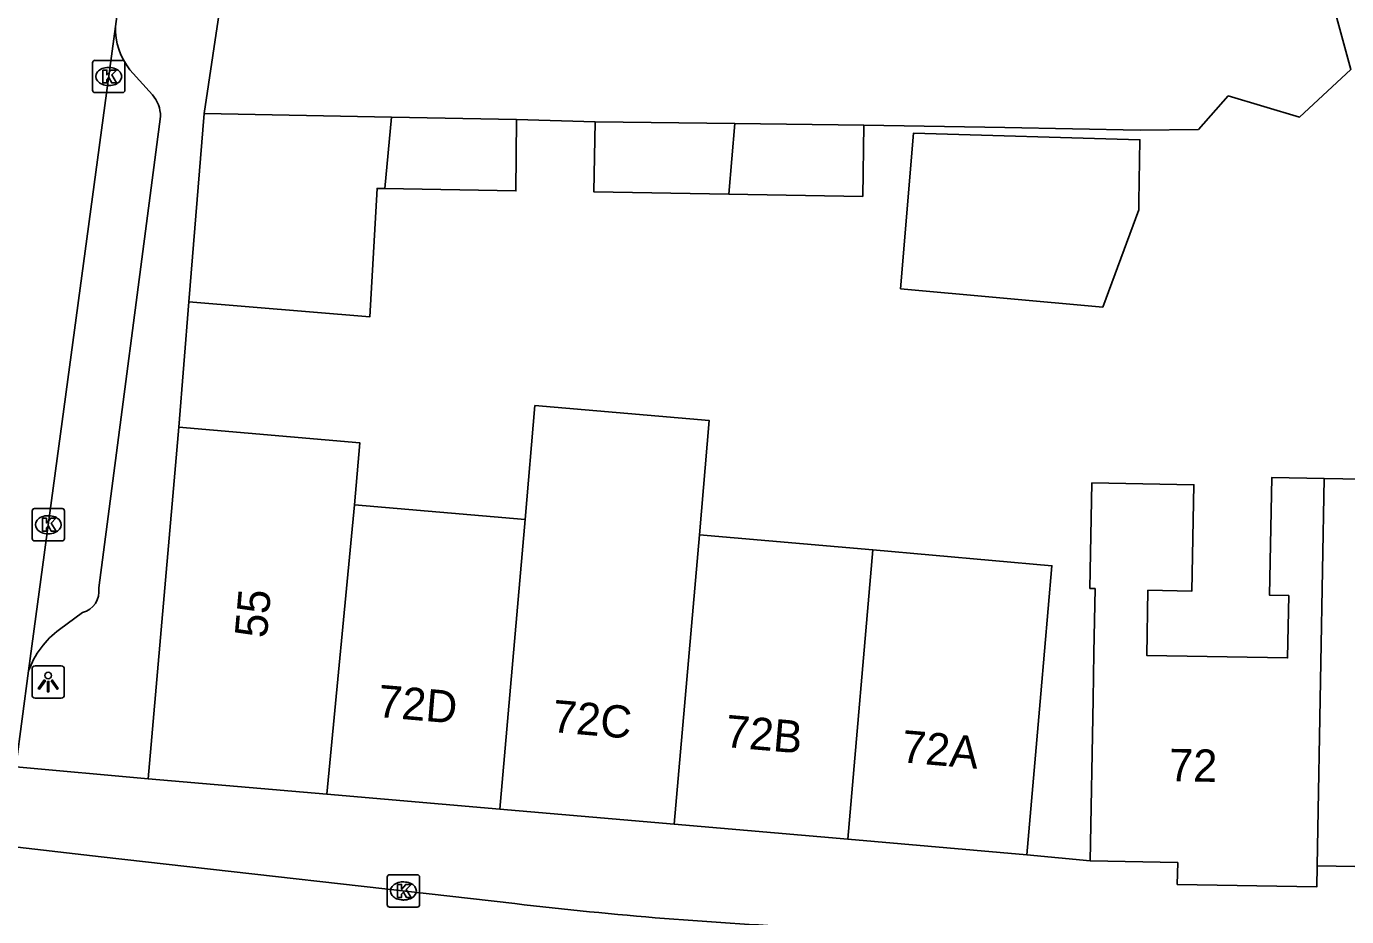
# Model space of a CAD drawing. Extents: x 161845 to 162341, y 381620 to 382158.
# Drawn here: x 162042.46 to 162083.32, y 381636.9 to 381664.46 of the extents above; entities that cross this region are included whole.
import ezdxf

# ---------------------------------------------------------------- set-up
doc = ezdxf.new("R2010")
doc.units = 0
for name, color, linetype in [('IMGEO_Kolk', 7, 'Continuous'), ('IMGEO_Lichtpunt', 7, 'Continuous'), ('IMGEO_Muur', 7, 'Continuous'), ('IMGEO_Pand', 7, 'Continuous'), ('IMGEO_Pand_nummerreeks', 7, 'Continuous'), ('IMGEO_Rijbaan_lokaal_open', 7, 'Continuous'), ('IMGEO_Voetpad_open', 7, 'Continuous')]:
    doc.layers.add(name, color=color, linetype=linetype)

msp = doc.modelspace()

# ---------------------------------------------------------------- linework, layer by layer
at = {"layer": 'IMGEO_Kolk'}
for p, q in [((162044.581, 381663.413), (162045.433, 381663.413)), ((162044.506, 381662.487), (162044.506, 381663.339)), ((162044.994, 381663.193), (162045.019, 381663.193)), ((162045.507, 381663.339), (162045.507, 381662.487)), ((162045.017, 381662.633), (162044.992, 381662.633)), ((162045.433, 381662.413), (162044.581, 381662.413)), ((162042.711, 381649.535), (162043.563, 381649.535)), ((162042.636, 381648.609), (162042.636, 381649.461)), ((162043.124, 381649.315), (162043.149, 381649.315)), ((162043.637, 381649.461), (162043.637, 381648.609)), ((162043.147, 381648.755), (162043.122, 381648.755)), ((162043.563, 381648.535), (162042.711, 381648.535)), ((162053.626, 381637.27), (162053.626, 381638.122)), ((162053.701, 381638.196), (162054.553, 381638.196)), ((162054.627, 381638.122), (162054.627, 381637.27)), ((162054.114, 381637.976), (162054.139, 381637.976)), ((162054.137, 381637.416), (162054.112, 381637.416)), ((162054.553, 381637.196), (162053.701, 381637.196))]:
    msp.add_line(p, q, dxfattribs=at)
for points in [[(162044.581, 381663.413), (162045.433, 381663.413)], [(162044.506, 381662.487), (162044.506, 381663.339)], [(162044.827, 381663.113), (162044.95, 381663.113), (162044.95, 381662.962), (162045.08, 381663.113), (162045.244, 381663.113), (162045.098, 381662.962), (162045.251, 381662.713), (162045.099, 381662.713), (162045.014, 381662.877), (162044.95, 381662.81), (162044.95, 381662.713), (162044.827, 381662.713), (162044.827, 381663.113)], [(162045.507, 381663.339), (162045.507, 381662.487)], [(162045.433, 381662.413), (162044.581, 381662.413)], [(162042.711, 381649.535), (162043.563, 381649.535)], [(162042.636, 381648.609), (162042.636, 381649.461)], [(162042.957, 381649.235), (162043.08, 381649.235), (162043.08, 381649.084), (162043.21, 381649.235), (162043.374, 381649.235), (162043.228, 381649.084), (162043.381, 381648.835), (162043.229, 381648.835), (162043.144, 381648.999), (162043.08, 381648.932), (162043.08, 381648.835), (162042.957, 381648.835), (162042.957, 381649.235)], [(162043.637, 381649.461), (162043.637, 381648.609)], [(162043.563, 381648.535), (162042.711, 381648.535)], [(162053.626, 381637.27), (162053.626, 381638.122)], [(162053.701, 381638.196), (162054.553, 381638.196)], [(162054.627, 381638.122), (162054.627, 381637.27)], [(162053.947, 381637.896), (162054.07, 381637.896), (162054.07, 381637.745), (162054.2, 381637.896), (162054.364, 381637.896), (162054.218, 381637.745), (162054.371, 381637.496), (162054.219, 381637.496), (162054.134, 381637.66), (162054.07, 381637.593), (162054.07, 381637.496), (162053.947, 381637.496), (162053.947, 381637.896)], [(162054.553, 381637.196), (162053.701, 381637.196)]]:
    msp.add_lwpolyline(points, dxfattribs=at)
for centre, start, end in [((162044.583, 381663.337), 91.552, 178.448), ((162044.583, 381663.337), 91.552, 178.448), ((162045.431, 381663.337), 1.552, 88.448), ((162045.431, 381663.337), 1.552, 88.448), ((162044.583, 381662.489), 181.552, 268.448), ((162044.583, 381662.489), 181.552, 268.448), ((162045.431, 381662.489), 271.552, 358.448), ((162045.431, 381662.489), 271.552, 358.448), ((162042.713, 381649.459), 91.552, 178.448), ((162042.713, 381649.459), 91.552, 178.448), ((162043.561, 381649.459), 1.552, 88.448), ((162043.561, 381649.459), 1.552, 88.448), ((162042.713, 381648.611), 181.552, 268.448), ((162042.713, 381648.611), 181.552, 268.448), ((162043.561, 381648.611), 271.552, 358.448), ((162043.561, 381648.611), 271.552, 358.448), ((162053.703, 381638.12), 91.552, 178.448), ((162053.703, 381638.12), 91.552, 178.448), ((162054.551, 381638.12), 1.552, 88.448), ((162054.551, 381638.12), 1.552, 88.448), ((162053.703, 381637.272), 181.552, 268.448), ((162053.703, 381637.272), 181.552, 268.448), ((162054.551, 381637.272), 271.552, 358.448), ((162054.551, 381637.272), 271.552, 358.448)]:
    msp.add_arc(centre, 0.0765, start, end, dxfattribs=at)
for centre, major_axis, ratio, start_param, end_param in [((162044.993, 381662.913), (-0.387, 0.002), 0.722429, 4.712389, 7.853982), ((162045.018, 381662.913), (-0.39, 0.002), 0.717154, 1.570796, 4.712389), ((162043.123, 381649.035), (-0.387, 0.002), 0.722429, 4.712389, 7.853982), ((162043.148, 381649.035), (-0.39, 0.002), 0.717154, 1.570796, 4.712389), ((162054.113, 381637.696), (-0.387, 0.002), 0.722429, 4.712389, 7.853982), ((162054.138, 381637.696), (-0.39, 0.002), 0.717154, 1.570796, 4.712389)]:
    msp.add_ellipse(centre, major_axis=major_axis, ratio=ratio, start_param=start_param, end_param=end_param, dxfattribs=at)
at = {"layer": 'IMGEO_Lichtpunt'}
for p, q in [((162043.536, 381644.663), (162042.728, 381644.663)), ((162043.536, 381644.663), (162042.728, 381644.663)), ((162042.634, 381644.568), (162042.634, 381643.761)), ((162042.634, 381644.568), (162042.634, 381643.761)), ((162043.63, 381643.761), (162043.63, 381644.568)), ((162043.63, 381643.761), (162043.63, 381644.568)), ((162042.728, 381643.667), (162043.536, 381643.667)), ((162042.728, 381643.667), (162043.536, 381643.667))]:
    msp.add_line(p, q, dxfattribs=at)
for points in [[(162043.008, 381644.232), (162043.047, 381644.204), (162042.859, 381643.942), (162042.821, 381643.969), (162043.008, 381644.232)], [(162043.22, 381644.204), (162043.258, 381644.231), (162043.445, 381643.969), (162043.406, 381643.941), (162043.22, 381644.204)], [(162043.11, 381644.184), (162043.157, 381644.184), (162043.157, 381643.862), (162043.11, 381643.862), (162043.11, 381644.184)]]:
    msp.add_lwpolyline(points, dxfattribs=at)
msp.add_circle((162043.133, 381644.366), 0.0994, dxfattribs=at)
for centre, start, end in [((162042.728, 381644.568), 90, 180), ((162042.728, 381644.568), 90, 180), ((162043.536, 381644.568), 0, 90), ((162043.536, 381644.568), 0, 90), ((162042.728, 381643.761), 180, 270), ((162042.728, 381643.761), 180, 270), ((162043.536, 381643.761), 270, 0), ((162043.536, 381643.761), 270, 360)]:
    msp.add_arc(centre, 0.0946, start, end, dxfattribs=at)
at = {"layer": 'IMGEO_Muur'}
msp.add_lwpolyline([(162047.488, 381655.935), (162047.18, 381652.06)], dxfattribs=at)
at = {"layer": 'IMGEO_Pand'}
for points in [[(162047.488, 381655.935), (162047.965, 381661.765)], [(162047.965, 381661.765), (162053.763, 381661.652)], [(162053.552, 381659.444), (162053.763, 381661.652)], [(162057.625, 381661.577), (162057.61, 381659.372), (162053.552, 381659.444)], [(162053.763, 381661.652), (162057.625, 381661.577)], [(162064.202, 381659.271), (162060.027, 381659.34), (162060.063, 381661.514)], [(162060.063, 381661.514), (162064.391, 381661.46)], [(162064.202, 381659.271), (162064.391, 381661.46)], [(162068.379, 381661.411), (162068.346, 381659.202), (162064.202, 381659.271)], [(162064.391, 381661.46), (162068.379, 381661.411)], [(162076.891, 381659.033), (162076.887, 381658.785), (162075.777, 381655.775), (162069.519, 381656.342), (162069.916, 381661.158), (162076.925, 381660.953), (162076.891, 381659.033)], [(162053.552, 381659.444), (162053.312, 381659.448), (162053.09, 381655.476), (162047.488, 381655.935)], [(162057.894, 381649.2), (162058.199, 381652.724), (162063.595, 381652.257), (162063.289, 381648.725)], [(162046.226, 381641.17), (162047.013, 381650.157), (162047.18, 381652.06)], [(162047.18, 381652.06), (162052.782, 381651.569), (162052.616, 381649.65)], [(162082.624, 381650.468), (162085.498, 381650.416), (162085.506, 381650.877), (162085.789, 381650.872), (162088.488, 381650.824)], [(162075.383, 381638.626), (162075.474, 381643.626), (162075.5, 381645.069), (162075.536, 381647.059), (162075.378, 381647.062), (162075.438, 381650.331), (162078.595, 381650.274), (162078.535, 381646.98), (162077.171, 381647.004), (162077.135, 381644.991), (162081.497, 381644.912), (162081.532, 381646.843), (162080.941, 381646.854), (162081.006, 381650.497), (162082.624, 381650.468)], [(162082.409, 381638.475), (162082.522, 381644.765), (162082.624, 381650.468)], [(162052.616, 381649.65), (162051.76, 381640.691)], [(162052.616, 381649.65), (162057.894, 381649.2)], [(162057.894, 381649.2), (162057.117, 381640.227)], [(162062.513, 381639.76), (162063.289, 381648.725)], [(162063.289, 381648.725), (162068.655, 381648.254)], [(162068.655, 381648.254), (162067.88, 381639.295)], [(162068.655, 381648.254), (162074.202, 381647.766), (162073.857, 381643.797), (162073.425, 381638.815)], [(162051.76, 381640.691), (162046.226, 381641.17)], [(162057.117, 381640.227), (162051.76, 381640.691)], [(162057.117, 381640.227), (162062.513, 381639.76)], [(162067.88, 381639.295), (162062.513, 381639.76)], [(162073.425, 381638.815), (162067.88, 381639.295)], [(162082.409, 381638.475), (162082.397, 381637.823), (162078.081, 381637.901), (162078.094, 381638.577), (162075.383, 381638.626)], [(162088.265, 381638.369), (162082.409, 381638.475)]]:
    msp.add_lwpolyline(points, dxfattribs=at)
at = {"layer": 'IMGEO_Rijbaan_lokaal_open'}
for points in [[(162045.803, 381668.778), (162045.774, 381668.618), (162045.667, 381667.825), (162045.395, 381665.805), (162045.214, 381664.464)], [(162045.214, 381664.464), (162042.526, 381644.511)], [(161976.924, 381647.666), (161989.428, 381645.974), (162000, 381644.547), (162003.764, 381644.039), (162016.672, 381642.306), (162030.858, 381640.392), (162035.682, 381639.818), (162041.638, 381639.11), (162044.769, 381638.755), (162057.572, 381637.304)], [(162042.526, 381644.511), (162042.126, 381641.543)]]:
    msp.add_lwpolyline(points, dxfattribs=at)
msp.add_arc((162072.462, 381763.842), 127.411, 263.28887, 267.48193, dxfattribs=at)
at = {"layer": 'IMGEO_Voetpad_open'}
for points in [[(162068.379, 381661.411), (162072.739, 381661.332), (162076.93, 381661.252), (162078.735, 381661.272), (162079.661, 381662.314), (162081.862, 381661.656), (162083.454, 381663.134), (162082.012, 381668.432), (162093.269, 381698.426)], [(162048.665, 381666.475), (162047.965, 381661.765)], [(162045.661, 381663.122), (162046.358, 381662.344)], [(162046.606, 381661.675), (162044.697, 381647.079)], [(162057.625, 381661.577), (162060.063, 381661.514)], [(162047.488, 381655.935), (162047.18, 381652.06)], [(162044.192, 381646.315), (162043.484, 381645.792)], [(162046.226, 381641.17), (162042.126, 381641.543)], [(162073.425, 381638.815), (162075.383, 381638.626)]]:
    msp.add_lwpolyline(points, dxfattribs=at)
for centre, radius, start, end in [((162047.295, 381664.412), 2.082, 178.5641, 218.2802), ((162045.648, 381661.7), 0.958, 358.4853, 42.1945), ((162044.027, 381646.973), 0.678, 284.0679, 9.0031), ((162045.123, 381643.568), 2.763, 126.3814, 160.0364)]:
    msp.add_arc(centre, radius, start, end, dxfattribs=at)

# ---------------------------------------------------------------- texts
at = {"layer": 'IMGEO_Pand_nummerreeks'}
for s, rotation, p in [('55', 84.9953, (162049.899, 381645.506)), ('72D', 355.0533, (162053.304, 381643.087)), ('72C', 355.0496, (162058.706, 381642.62)), ('72B', 355.0494, (162064.062, 381642.156)), ('72A', 355.0514, (162069.518, 381641.683)), ('72', 358.8903, (162077.822, 381641.099))]:
    msp.add_text(s, height=1, rotation=rotation, dxfattribs=at).set_placement(p)

doc.saveas('drawing.dxf')
